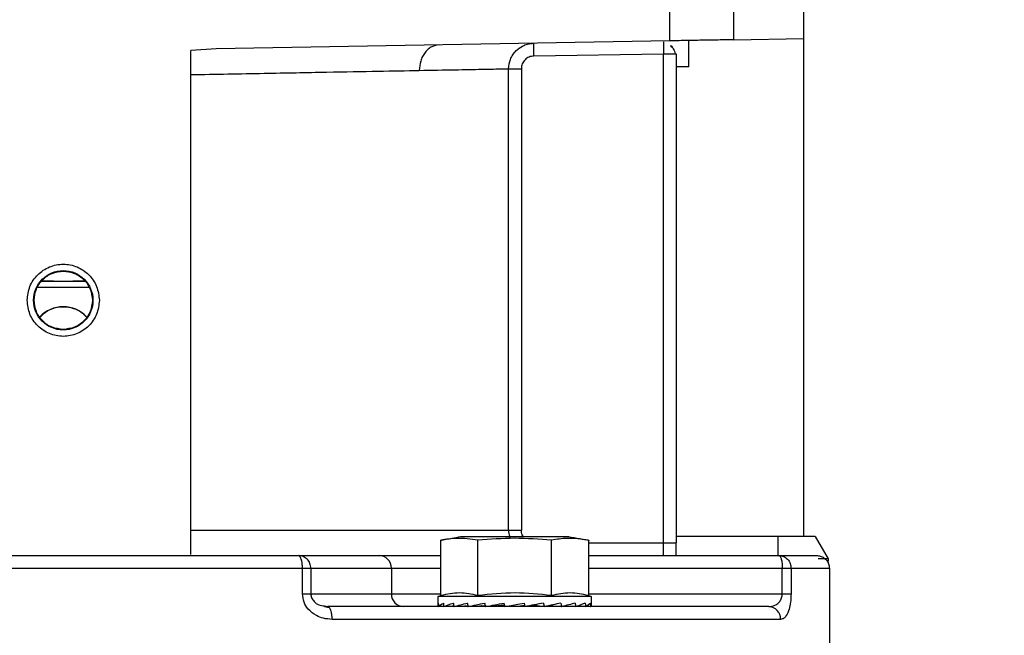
# Model space of a CAD drawing. Header units: inches. Extents: x 170 to 288, y 234 to 248.
# Tile 424 of 480: x 256.3095 to 256.4107, y 244.4929 to 244.5562. Entities that reach past the tile are written whole.
import ezdxf

# ---------------------------------------------------------------- set-up
doc = ezdxf.new("R2010")
doc.units = ezdxf.units.IN
doc.header["$LTSCALE"] = 0.25
doc.header["$MEASUREMENT"] = 0
doc.layers.add('ANNOTATIONS', color=1, linetype='Continuous')
doc.layers.add('STANDARD Z GUIDE MOTOR RH', color=7, linetype='Continuous')
doc.styles.add('ARIAL', font='arial.ttf', dxfattribs={"height": 0.09375})
doc.dimstyles.new('STANDARD$0', dxfattribs={"dimtxt": 0.09375, "dimasz": 0.09375, "dimexe": 0.03125, "dimexo": 0.046875, "dimgap": 0.09, "dimtad": 0, "dimtih": 1, "dimtoh": 1, "dimdec": 4, "dimzin": 0, "dimdsep": 46, "dimtxsty": 'ARIAL', "dimcen": 0.09, "dimadec": 0, "dimazin": 0, "dimtfac": 1, "dimtdec": 4, "dimtofl": 0, "dimtmove": 0, "dimatfit": 1, "dimfxl": 1, "dimtolj": 1, "dimtzin": 0, "dimarcsym": 0})

# ---------------------------------------------------------------- blocks, each defined once
blk = doc.blocks.new('*D47')
at = {"layer": 'ANNOTATIONS', "color": 0, "lineweight": -2, "transparency": 16777216}
for p, q in [((255.6056498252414, 244.2748611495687), (255.6056498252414, 245.4337754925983)), ((256.5118994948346, 244.7789401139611), (256.5118994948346, 245.4337754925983)), ((255.6993998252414, 245.4025254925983), (255.8056151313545, 245.4025254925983)), ((256.4181494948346, 245.4025254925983), (256.3862588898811, 245.4025254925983))]:
    blk.add_line(p, q, dxfattribs=at)
at = {"layer": 'ANNOTATIONS', "color": 0, "transparency": 16777216}
for points in [[(255.6993998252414, 245.4181504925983), (255.6993998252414, 245.3869004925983), (255.6056498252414, 245.4025254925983)], [(256.4181494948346, 245.4181504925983), (256.4181494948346, 245.3869004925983), (256.5118994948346, 245.4025254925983)]]:
    blk.add_solid(points, dxfattribs=at)
at = {"layer": 'defpoints', "color": 0, "transparency": 16777216}
for p in [(256.5118994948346, 245.4025254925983), (256.5118994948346, 244.6851901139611), (255.6056498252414, 244.1811111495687)]:
    blk.add_point(p, dxfattribs=at)
at = {"layer": 'ANNOTATIONS', "color": 0, "transparency": 16777216, "insert": (256.0959370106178, 245.4025254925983), "char_height": 0.09375, "attachment_point": 5, "style": 'ARIAL'}
blk.add_mtext('\\A1;27 1/2"', dxfattribs=at)

msp = doc.modelspace()

# ---------------------------------------------------------------- linework, layer by layer
at = {"layer": 'STANDARD Z GUIDE MOTOR RH'}
for p, q in [((256.3900982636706, 244.5030271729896), (256.3900982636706, 244.775993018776)), ((256.3763187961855, 244.5539840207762), (256.3763187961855, 244.5574891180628)), ((256.3828806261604, 244.5574891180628), (256.3828806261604, 244.5540985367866)), ((256.3763187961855, 244.5539840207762), (256.3296851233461, 244.5531699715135)), ((256.3782874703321, 244.551324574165), (256.3782874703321, 244.5540183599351)), ((256.3828806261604, 244.5540985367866), (256.3900982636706, 244.5542245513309)), ((256.3296851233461, 244.5531699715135), (256.3271063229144, 244.553008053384)), ((256.3271063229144, 244.5011793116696), (256.3271063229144, 244.553008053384)), ((256.3623566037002, 244.5524277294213), (256.3756626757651, 244.5526600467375)), ((256.3756626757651, 244.5010586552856), (256.3756626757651, 244.5526600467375)), ((256.3768760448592, 244.5526600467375), (256.3769749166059, 244.5526600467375)), ((256.3769749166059, 244.5526600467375), (256.3769749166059, 244.5023709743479)), ((256.3597549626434, 244.5036833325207), (256.3597549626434, 244.5511154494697)), ((256.3597549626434, 244.5511154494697), (256.3610628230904, 244.5511154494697)), ((256.3610628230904, 244.5511154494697), (256.3610628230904, 244.5036833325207)), ((256.3782874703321, 244.551324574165), (256.3769749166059, 244.5513016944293)), ((256.3117661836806, 244.5292740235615), (256.3149735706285, 244.5292737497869)), ((256.313983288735, 244.5292740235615), (256.3162313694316, 244.5292739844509)), ((256.3271063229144, 244.5036833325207), (256.3610628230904, 244.5036833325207)), ((256.3599135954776, 244.502860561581), (256.3597549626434, 244.5036833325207)), ((256.3528039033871, 244.4969388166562), (256.3528039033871, 244.5026312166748)), ((256.3659579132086, 244.502995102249), (256.3548032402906, 244.502995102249)), ((256.3565923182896, 244.4969388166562), (256.3565923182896, 244.5026312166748)), ((256.3641688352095, 244.4969388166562), (256.3641688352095, 244.5026312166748)), ((256.3679572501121, 244.5026312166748), (256.3679572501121, 244.4969388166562)), ((256.3679572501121, 244.5023709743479), (256.3756626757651, 244.5023709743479)), ((256.3756626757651, 244.5023709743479), (256.3769749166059, 244.5023709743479)), ((256.3912794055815, 244.5030271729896), (256.3769749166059, 244.5030271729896)), ((256.3874737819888, 244.5010586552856), (256.3874737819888, 244.5030271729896)), ((256.3912794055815, 244.5030271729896), (256.3926029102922, 244.500734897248)), ((256.3381583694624, 244.5010586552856), (256.3464366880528, 244.5010586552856)), ((256.3679572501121, 244.5010586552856), (256.3875398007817, 244.5010586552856)), ((256.3926029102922, 244.500734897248), (256.3915644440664, 244.500734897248)), ((256.3926029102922, 244.500734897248), (256.3925797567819, 244.5002927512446)), ((256.2893977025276, 244.4997463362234), (256.3385679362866, 244.4997463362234)), ((256.3385679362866, 244.4971216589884), (256.3385679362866, 244.4997463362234)), ((256.3394258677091, 244.4997463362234), (256.3394258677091, 244.4971216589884)), ((256.3394258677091, 244.4997463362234), (256.3477044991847, 244.4997463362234)), ((256.3477044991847, 244.4997463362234), (256.3477044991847, 244.4971216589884)), ((256.3477044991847, 244.4997463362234), (256.3528039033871, 244.4997463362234)), ((256.3679572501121, 244.4997463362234), (256.3878795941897, 244.4997463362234)), ((256.3878795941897, 244.4971216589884), (256.3878795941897, 244.4997463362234)), ((256.3887866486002, 244.4997463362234), (256.3887866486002, 244.4971216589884)), ((256.3887866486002, 244.4997463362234), (256.3927230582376, 244.4997463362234)), ((256.3927230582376, 244.4997463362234), (256.3927230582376, 244.4912161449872)), ((256.3385679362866, 244.4971216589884), (256.3477044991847, 244.4971216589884)), ((256.3477044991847, 244.4971216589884), (256.3528039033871, 244.4971216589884)), ((256.3679572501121, 244.4971216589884), (256.3878795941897, 244.4971216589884)), ((256.3878795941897, 244.4971216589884), (256.3887866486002, 244.4971216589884)), ((256.3525066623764, 244.4968591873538), (256.3528039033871, 244.4969388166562)), ((256.3525066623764, 244.4959938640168), (256.3525066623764, 244.4968591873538)), ((256.3682544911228, 244.4968591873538), (256.3525066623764, 244.4968591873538)), ((256.3613462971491, 244.4961636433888), (256.3614285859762, 244.4958167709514)), ((256.3679572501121, 244.4969388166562), (256.3682544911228, 244.4968591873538)), ((256.3682544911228, 244.4968591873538), (256.3682544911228, 244.4959938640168)), ((256.3408291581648, 244.495833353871), (256.3413272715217, 244.4957177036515)), ((256.3408394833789, 244.4958773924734), (256.3411583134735, 244.4958093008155)), ((256.3413275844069, 244.4957171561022), (256.3411583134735, 244.4958093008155)), ((256.3525711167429, 244.4958167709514), (256.3525767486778, 244.4958170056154)), ((256.3525767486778, 244.4958167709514), (256.3531117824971, 244.4958401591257)), ((256.353098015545, 244.4958167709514), (256.3531136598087, 244.4958175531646)), ((256.3531136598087, 244.4958167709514), (256.3541392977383, 244.4958633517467)), ((256.3541211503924, 244.4958167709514), (256.3541458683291, 244.4958182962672)), ((256.3541461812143, 244.4958167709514), (256.3555895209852, 244.4958901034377)), ((256.3555707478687, 244.4958167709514), (256.355602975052, 244.4958195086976)), ((256.3556032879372, 244.4958167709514), (256.3573620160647, 244.4959266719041)), ((256.356967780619, 244.4958951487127), (256.3570047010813, 244.4959043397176)), ((256.3569924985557, 244.4959035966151), (256.356967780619, 244.4958951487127)), ((256.3573861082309, 244.4958167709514), (256.3591238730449, 244.4959715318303)), ((256.3587343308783, 244.4958951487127), (256.3593288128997, 244.496003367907)), ((256.3591238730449, 244.4959715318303), (256.3587343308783, 244.4958951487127)), ((256.3609420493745, 244.4958951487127), (256.3613919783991, 244.4959715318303)), ((256.3624614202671, 244.4959715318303), (256.3620268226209, 244.4958951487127)), ((256.3624548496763, 244.4960004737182), (256.3624614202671, 244.4959715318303)), ((256.3624614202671, 244.4959715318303), (256.3634125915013, 244.4958167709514)), ((256.3639604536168, 244.4959224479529), (256.3651900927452, 244.4958167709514)), ((256.3646456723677, 244.4958487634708), (256.3651575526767, 244.4958167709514)), ((256.365453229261, 244.4958757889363), (256.3666149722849, 244.4958167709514)), ((256.3654998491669, 244.4958865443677), (256.3666400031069, 244.4958167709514)), ((256.3667748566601, 244.4958563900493), (256.3676471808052, 244.4958167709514)), ((256.3667889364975, 244.4958606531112), (256.3676631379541, 244.4958167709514)), ((256.3677075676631, 244.4958376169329), (256.3681844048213, 244.4958167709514)), ((256.3677094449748, 244.4958384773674), (256.368189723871, 244.4958167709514)), ((256.3864850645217, 244.4958093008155), (256.3867334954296, 244.4958492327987)), ((256.3877140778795, 244.4944969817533), (256.3416188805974, 244.4944969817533))]:
    msp.add_line(p, q, dxfattribs=at)
at = {"layer": 'STANDARD Z GUIDE MOTOR RH', "flags": 128}
for points in [[(256.3623566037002, 244.5524277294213), (256.3623522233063, 244.5526837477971), (256.3623478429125, 244.5529299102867), (256.3623437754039, 244.5531567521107), (256.3623403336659, 244.5533555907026), (256.3623375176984, 244.5535187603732), (256.3623353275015, 244.553640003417), (256.3623340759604, 244.5537147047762), (256.3623337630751, 244.5537398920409)], [(256.3166496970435, 244.5286175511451), (256.313983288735, 244.5286175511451), (256.311938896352, 244.5286175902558), (256.3112808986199, 244.5286176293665)], [(256.3129930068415, 244.5292737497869), (256.3117233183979, 244.5292737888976)], [(256.316215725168, 244.5292737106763), (256.3149735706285, 244.5292737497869)], [(256.3593732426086, 244.4958167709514), (256.3600299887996, 244.4959322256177), (256.3606892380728, 244.4960481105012), (256.3613462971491, 244.4961636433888)]]:
    msp.add_lwpolyline(points, dxfattribs=at)
at = {"layer": 'STANDARD Z GUIDE MOTOR RH'}
msp.add_circle((256.3139829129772, 244.5273053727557), 0.003051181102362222, dxfattribs=at)
for centre, radius, start, end in [((256.3139831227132, 244.5233681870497), 0.003280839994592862, 43.05197619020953, 137.1139393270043), ((256.3464138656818, 244.4997680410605), 0.001290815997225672, 359.03653644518, 88.98692480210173), ((256.3489946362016, 244.4970994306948), 0.001290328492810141, 179.0129254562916, 268.9946958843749), ((256.3864418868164, 244.4945372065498), 0.001272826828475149, 358.1889956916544, 88.05600028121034)]:
    msp.add_arc(centre, radius, start, end, dxfattribs=at)
at = {"layer": 'STANDARD Z GUIDE MOTOR RH', "extrusion": (0, 0, -1)}
for centre, major_axis, ratio, start_param, end_param in [((256.3603805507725, 244.4959938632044), (-0.007874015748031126, 0), 0.1757871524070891, 6.154890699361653, 6.406153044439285), ((256.3603805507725, 244.5002348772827), (0, 0.03319175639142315), 0.2372280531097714, 4.578884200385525, 4.589421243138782), ((256.3603805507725, 244.5002348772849), (-0.0021501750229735, 0.03318812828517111), 0.2282368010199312, 4.593670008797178, 4.604207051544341), ((256.3603805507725, 244.4959938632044), (-0.007873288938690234, -0.0007082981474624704), 0.1510418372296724, 0.4088913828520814, 0.6601537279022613), ((256.3603805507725, 244.5002348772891), (-0.004106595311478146, 0.03318134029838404), 0.2024732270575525, 4.603937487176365, 4.614474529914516), ((256.3603805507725, 244.4959938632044), (-0.007873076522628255, -0.0009937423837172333), 0.1223802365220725, 0.6725492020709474, 0.9238115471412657), ((256.3603805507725, 244.500234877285), (-0.006910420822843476, 0.03318244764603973), 0.1137473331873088, 4.602568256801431, 4.613105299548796), ((256.3603805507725, 244.4959938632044), (-0.007873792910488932, -0.001339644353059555), 0.04421959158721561, 1.188225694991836, 1.439488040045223), ((256.3603805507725, 244.5002348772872), (-0.00763236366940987, 0.03318877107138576), 0.05832561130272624, 4.592296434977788, 4.602833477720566), ((256.3603805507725, 244.4959938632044), (-0.00787379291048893, -0.001339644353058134), 0.04421959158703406, 4.335145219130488, 4.586407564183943), ((256.3603805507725, 244.5002348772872), (-0.007632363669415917, 0.03318877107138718), 0.0583256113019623, 1.707176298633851, 1.71771334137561), ((256.3603805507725, 244.4959938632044), (-0.007873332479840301, -0.001207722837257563), 0.08588791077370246, 4.078996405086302, 4.330258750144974), ((256.3603805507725, 244.5002348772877), (-0.005722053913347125, 0.0331786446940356), 0.1630291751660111, 1.721872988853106, 1.732410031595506), ((256.3603805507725, 244.4959938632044), (-0.007873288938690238, -0.000708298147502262), 0.151041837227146, 3.555810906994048, 3.807073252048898), ((256.3603805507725, 244.500234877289), (-0.004106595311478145, 0.03318134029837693), 0.2024732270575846, 1.718817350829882, 1.729354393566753), ((256.3603805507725, 244.4959938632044), (-0.007873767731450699, -0.0003688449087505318), 0.1694362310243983, 3.288361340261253, 3.539623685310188), ((256.3603805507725, 244.5002348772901), (-0.002150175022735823, 0.03318812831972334), 0.228236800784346, 1.708549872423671, 1.719086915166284), ((256.3603805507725, 244.4959938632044), (-0.007873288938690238, 0.0007082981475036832), 0.1510418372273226, 5.617704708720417, 5.649603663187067), ((256.3603805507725, 244.4959938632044), (-0.007874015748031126, 0), 0.1757871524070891, 3.141592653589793, 3.26988726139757)]:
    msp.add_ellipse(centre, major_axis=major_axis, ratio=ratio, start_param=start_param, end_param=end_param, dxfattribs=at)
at = {"layer": 'STANDARD Z GUIDE MOTOR RH', "extrusion": (0, 0, -0.9999999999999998)}
for major_axis, ratio, start_param, end_param in [((-0.00787376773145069, -0.0003688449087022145), 0.1694362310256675, 0.1414418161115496, 0.3927041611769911), ((-0.007873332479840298, -0.001207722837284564), 0.08588791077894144, 0.9320768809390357, 1.183339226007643), ((-0.00787307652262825, -0.000993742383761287), 0.1223802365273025, 3.819468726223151, 4.070731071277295), ((-0.00787307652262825, 0.000993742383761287), 0.1223802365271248, 5.354046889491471, 5.404737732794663)]:
    msp.add_ellipse((256.3603805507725, 244.4959938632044), major_axis=major_axis, ratio=ratio, start_param=start_param, end_param=end_param, dxfattribs=at)
at = {"layer": 'STANDARD Z GUIDE MOTOR RH', "extrusion": (0, 0, -0.9999999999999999)}
for centre, major_axis, ratio, start_param, end_param in [((256.3603805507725, 244.5002348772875), (-0.005722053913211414, 0.03317864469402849), 0.1630291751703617, 4.606993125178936, 4.617530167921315), ((256.3603805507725, 244.5002348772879), (-0.006910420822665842, 0.03318244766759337), 0.1137473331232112, 1.717448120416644, 1.727985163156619)]:
    msp.add_ellipse(centre, major_axis=major_axis, ratio=ratio, start_param=start_param, end_param=end_param, dxfattribs=at)
at = {"layer": 'STANDARD Z GUIDE MOTOR RH'}
for points, knots in [([(256.3597549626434, 244.5511154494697), (256.3597897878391, 244.5514452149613), (256.3598429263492, 244.5519483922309), (256.3601647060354, 244.5525531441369), (256.3605573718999, 244.5530488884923), (256.3610857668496, 244.5534328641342), (256.3617219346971, 244.5536860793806), (256.3621200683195, 244.5537210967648), (256.3623337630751, 244.5537398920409)], [0, 0, 0, 0, 0.2416307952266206, 0.3686957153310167, 0.499512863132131, 0.7063832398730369, 0.8424037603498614, 0.9999999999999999, 0.9999999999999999, 0.9999999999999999, 0.9999999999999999]), ([(256.3756836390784, 244.5538661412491), (256.3756830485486, 244.5538325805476), (256.3756817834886, 244.5537606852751), (256.3756785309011, 244.5535591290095), (256.3756736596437, 244.5532901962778), (256.3756677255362, 244.5529658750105), (256.3756644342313, 244.5527665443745), (256.3756626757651, 244.5526600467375)], [0, 0, 0, 0, 0.1532637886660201, 0.3283287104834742, 0.6101542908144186, 0.7917146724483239, 0.9999999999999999, 0.9999999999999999, 0.9999999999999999, 0.9999999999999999]), ([(256.3828806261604, 244.5540985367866), (256.3828356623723, 244.5540977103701), (256.3827671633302, 244.554096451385), (256.3823553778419, 244.5540892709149), (256.3818510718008, 244.5540807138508), (256.3811739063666, 244.5540684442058), (256.3803643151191, 244.5540544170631), (256.3795997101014, 244.5540413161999), (256.3788351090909, 244.5540280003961), (256.3780255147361, 244.5540141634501), (256.3773483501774, 244.5540018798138), (256.3768440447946, 244.5539931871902), (256.3764322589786, 244.5539860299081), (256.376363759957, 244.553984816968), (256.3763187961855, 244.5539840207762)], [0, 0, 0, 0, 0.1212618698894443, 0.1847335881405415, 0.2498943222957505, 0.3548404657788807, 0.4224418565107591, 0.4999999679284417, 0.5775582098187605, 0.6451594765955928, 0.750105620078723, 0.8152664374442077, 0.8787381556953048, 1, 1, 1, 1]), ([(256.3769749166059, 244.5539954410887), (256.3769587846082, 244.5539951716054), (256.3769251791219, 244.5539946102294), (256.3767117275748, 244.5539908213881), (256.3764502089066, 244.5539862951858), (256.3763187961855, 244.5539840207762)], [0, 0, 0, 0, 0.3147431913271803, 0.6556595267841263, 1, 1, 1, 1]), ([(256.352623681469, 244.5535703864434), (256.3523631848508, 244.5535312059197), (256.3519626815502, 244.553470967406), (256.3514842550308, 244.5531403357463), (256.3511570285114, 244.5528010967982), (256.3508946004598, 244.5523826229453), (256.3506425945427, 244.5517761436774), (256.3506036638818, 244.5512731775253), (256.3505783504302, 244.5509461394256)], [0, 0, 0, 0, 0.2399316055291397, 0.3688854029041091, 0.5004377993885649, 0.631924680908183, 0.7606704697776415, 0.9999999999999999, 0.9999999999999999, 0.9999999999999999, 0.9999999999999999]), ([(256.3764004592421, 244.5534891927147), (256.3765037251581, 244.5533938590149), (256.3767269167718, 244.5531878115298), (256.3768286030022, 244.5528313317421), (256.3768832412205, 244.552639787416)], [0, 0, 0, 0, 0.4626782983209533, 1, 1, 1, 1]), ([(256.3764051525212, 244.5534918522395), (256.3765066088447, 244.553399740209), (256.3767277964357, 244.5531989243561), (256.3768288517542, 244.5528493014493), (256.3768835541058, 244.5526600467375)], [0, 0, 0, 0, 0.4586890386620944, 1, 1, 1, 1]), ([(256.3623566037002, 244.5524277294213), (256.3621864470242, 244.5524055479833), (256.3618462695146, 244.5523612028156), (256.3614195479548, 244.5520568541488), (256.3611206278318, 244.5516263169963), (256.3610820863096, 244.551285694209), (256.3610628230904, 244.5511154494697)], [0, 0, 0, 0, 0.2502233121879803, 0.5002468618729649, 0.7502212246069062, 1, 1, 1, 1]), ([(256.3756626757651, 244.5526600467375), (256.3758355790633, 244.5526600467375), (256.3761814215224, 244.5526600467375), (256.3766009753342, 244.5526600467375), (256.3768405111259, 244.5526600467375), (256.3768757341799, 244.5526600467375), (256.3768760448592, 244.5526600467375)], [0, 0, 0, 0, 0.3323250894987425, 0.6647191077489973, 0.9970427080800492, 0.9999999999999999, 0.9999999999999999, 0.9999999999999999, 0.9999999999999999]), ([(256.3271063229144, 244.5505129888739), (256.3296531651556, 244.5505598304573), (256.3345724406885, 244.5506503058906), (256.3409926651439, 244.5507681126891), (256.3463703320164, 244.5508680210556), (256.3492149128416, 244.5509208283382), (256.3505783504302, 244.5509461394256)], [0, 0, 0, 0, 0.278646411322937, 0.5382109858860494, 0.7786596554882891, 1, 1, 1, 1]), ([(256.3505783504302, 244.5509461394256), (256.3518488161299, 244.550969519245), (256.3543672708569, 244.5510158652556), (256.3570631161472, 244.5510654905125), (256.3589753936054, 244.5511009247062), (256.3594967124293, 244.551110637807), (256.3597549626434, 244.5511154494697)], [0, 0, 0, 0, 0.2568098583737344, 0.5090763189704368, 0.7568068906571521, 1, 1, 1, 1]), ([(256.3102755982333, 244.5273053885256), (256.3103313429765, 244.527790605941), (256.3104428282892, 244.5287610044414), (256.311299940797, 244.5299951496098), (256.3125254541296, 244.5308197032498), (256.3139828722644, 244.5311092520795), (256.315440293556, 244.5308196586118), (256.3166656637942, 244.5299950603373), (256.3175231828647, 244.5287611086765), (256.3176346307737, 244.5277906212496), (256.3176903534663, 244.5273053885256)], [0, 0, 0, 0, 0.1250000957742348, 0.2499908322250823, 0.3749890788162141, 0.5000057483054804, 0.6249958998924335, 0.7499941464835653, 0.8749999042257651, 1, 1, 1, 1]), ([(256.3109902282, 244.5273053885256), (256.3110354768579, 244.5276981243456), (256.3111258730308, 244.5284827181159), (256.3118177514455, 244.5294716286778), (256.3128062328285, 244.5301632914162), (256.3135904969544, 244.5302534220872), (256.3139829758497, 244.5302985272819)], [0, 0, 0, 0, 0.2503364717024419, 0.5001133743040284, 0.7498356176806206, 1, 1, 1, 1]), ([(256.3139829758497, 244.5302985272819), (256.3143755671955, 244.530253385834), (256.3151599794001, 244.5301631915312), (256.3161484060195, 244.5294713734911), (256.3168400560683, 244.5284825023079), (256.316930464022, 244.5276980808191), (256.3169757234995, 244.5273053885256)], [0, 0, 0, 0, 0.2502386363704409, 0.4999861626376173, 0.7496861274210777, 1, 1, 1, 1]), ([(256.3176903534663, 244.5273053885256), (256.3176346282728, 244.5268201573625), (256.3175231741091, 244.5258496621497), (256.3166656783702, 244.5246156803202), (256.3154402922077, 244.5237910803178), (256.3139828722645, 244.5235014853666), (256.3125254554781, 244.5237910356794), (256.3112999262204, 244.5246155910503), (256.3104428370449, 244.5258497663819), (256.3103313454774, 244.5268201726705), (256.3102755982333, 244.5273053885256)], [0, 0, 0, 0, 0.124999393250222, 0.2500072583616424, 0.3750048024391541, 0.4999942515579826, 0.6250102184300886, 0.7500077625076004, 0.8750006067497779, 0.9999999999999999, 0.9999999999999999, 0.9999999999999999, 0.9999999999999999]), ([(256.3139829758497, 244.5243111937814), (256.3135906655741, 244.5243562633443), (256.312806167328, 244.5244463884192), (256.3118177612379, 244.525138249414), (256.3111255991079, 244.5261269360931), (256.3110353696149, 244.5269124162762), (256.3109902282, 244.5273053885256)], [0, 0, 0, 0, 0.249833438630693, 0.4995889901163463, 0.7496465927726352, 0.9999999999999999, 0.9999999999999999, 0.9999999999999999, 0.9999999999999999]), ([(256.311608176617, 244.5255751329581), (256.3117793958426, 244.525757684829), (256.3122072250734, 244.5262138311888), (256.313064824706, 244.5265630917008), (256.3140672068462, 244.5266964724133), (256.3150447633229, 244.5265235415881), (256.3158771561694, 244.5261277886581), (256.3162297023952, 244.5257159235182), (256.3163543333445, 244.525570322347)], [0, 0, 0, 0, 0.1400567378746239, 0.3499628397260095, 0.4999098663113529, 0.6964188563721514, 0.8926790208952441, 1, 1, 1, 1]), ([(256.3169757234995, 244.5273053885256), (256.3169306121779, 244.5269123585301), (256.3168404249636, 244.52612660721), (256.3161476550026, 244.5251380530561), (256.3151593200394, 244.5244462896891), (256.3143750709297, 244.524356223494), (256.3139829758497, 244.5243111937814)], [0, 0, 0, 0, 0.2503817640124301, 0.5005668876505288, 0.7503022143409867, 1, 1, 1, 1]), ([(256.3612877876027, 244.502995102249), (256.3612420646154, 244.5030552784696), (256.3610916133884, 244.5032532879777), (256.3610746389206, 244.5035068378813), (256.3610628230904, 244.5036833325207)], [0, 0, 0, 0, 0.3039057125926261, 1, 1, 1, 1]), ([(256.3527266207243, 244.5026149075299), (256.3531272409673, 244.5026967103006), (256.353842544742, 244.5028427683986), (256.3545636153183, 244.5029568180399), (256.3548808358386, 244.5030069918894)], [0, 0, 0, 0, 0.5600700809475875, 0.9999999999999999, 0.9999999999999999, 0.9999999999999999, 0.9999999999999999]), ([(256.3565923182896, 244.5026312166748), (256.3558613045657, 244.5027403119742), (256.3545975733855, 244.5029289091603), (256.3533357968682, 244.5027194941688), (256.3528039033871, 244.5026312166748)], [0, 0, 0, 0, 0.5784566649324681, 1, 1, 1, 1]), ([(256.3641688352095, 244.5026312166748), (256.3629060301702, 244.5027307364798), (256.3603805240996, 244.5029297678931), (256.3578550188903, 244.5027307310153), (256.3565923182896, 244.5026312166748)], [0, 0, 0, 0, 0.5000205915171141, 1, 1, 1, 1]), ([(256.3679572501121, 244.5026312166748), (256.3672263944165, 244.502740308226), (256.3659628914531, 244.5029289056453), (256.3647008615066, 244.5027194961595), (256.3641688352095, 244.5026312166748)], [0, 0, 0, 0, 0.5784360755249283, 0.9999999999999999, 0.9999999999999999, 0.9999999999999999, 0.9999999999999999]), ([(256.3658800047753, 244.5030069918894), (256.3662837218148, 244.5029424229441), (256.3670046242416, 244.5028271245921), (256.3677196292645, 244.502679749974), (256.3680342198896, 244.5026149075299)], [0, 0, 0, 0, 0.5600162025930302, 1, 1, 1, 1]), ([(256.3769749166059, 244.5010586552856), (256.3769749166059, 244.5012658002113), (256.3769749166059, 244.5016800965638), (256.3769749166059, 244.502140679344), (256.3769749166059, 244.5023709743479)], [0, 0, 0, 0, 0.4999921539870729, 1, 1, 1, 1]), ([(256.2898075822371, 244.5010586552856), (256.2924284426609, 244.5010586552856), (256.2976717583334, 244.5010586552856), (256.305790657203, 244.5010586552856), (256.3139830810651, 244.5010586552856), (256.3221755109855, 244.5010586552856), (256.330294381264, 244.5010586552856), (256.3355376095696, 244.5010586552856), (256.3381583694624, 244.5010586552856)], [0, 0, 0, 0, 0.1666369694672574, 0.3333753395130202, 0.5000001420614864, 0.6666313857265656, 0.8333700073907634, 1, 1, 1, 1]), ([(256.3385679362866, 244.4997463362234), (256.3385624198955, 244.4999114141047), (256.3385539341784, 244.5001653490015), (256.3385031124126, 244.5004709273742), (256.3384503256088, 244.5006811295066), (256.3383842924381, 244.5008504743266), (256.3382893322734, 244.5010141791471), (256.3382099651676, 244.501041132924), (256.3381583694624, 244.5010586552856)], [0, 0, 0, 0, 0.2394563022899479, 0.3683492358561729, 0.5000012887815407, 0.6316461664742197, 0.7605371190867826, 0.9999999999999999, 0.9999999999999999, 0.9999999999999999, 0.9999999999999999]), ([(256.3394258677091, 244.4997463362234), (256.3394068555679, 244.4999182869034), (256.3393688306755, 244.5002621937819), (256.3390757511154, 244.5006960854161), (256.3386566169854, 244.5009994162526), (256.3383244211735, 244.5010389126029), (256.3381583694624, 244.5010586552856)], [0, 0, 0, 0, 0.249978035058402, 0.4999640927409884, 0.7500515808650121, 1, 1, 1, 1]), ([(256.3464366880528, 244.5010586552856), (256.3468578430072, 244.5010586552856), (256.3477001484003, 244.5010586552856), (256.3499419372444, 244.5010586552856), (256.3518913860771, 244.5010586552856), (256.3528039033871, 244.5010586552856)], [0, 0, 0, 0, 0.3472226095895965, 0.6944414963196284, 1, 1, 1, 1]), ([(256.3875398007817, 244.5010586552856), (256.3875842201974, 244.5010389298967), (256.3876730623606, 244.5009994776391), (256.3877858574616, 244.5006960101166), (256.3878640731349, 244.5002621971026), (256.3878744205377, 244.4999182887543), (256.3878795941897, 244.4997463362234)], [0, 0, 0, 0, 0.2499966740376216, 0.500012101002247, 0.7500084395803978, 0.9999999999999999, 0.9999999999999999, 0.9999999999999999, 0.9999999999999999]), ([(256.3875398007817, 244.5010586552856), (256.3876966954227, 244.5010411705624), (256.3879379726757, 244.5010142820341), (256.3882280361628, 244.5008503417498), (256.3884280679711, 244.5006812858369), (256.3885887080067, 244.5004708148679), (256.3887443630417, 244.5001654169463), (256.3887699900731, 244.4999114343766), (256.3887866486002, 244.4997463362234)], [0, 0, 0, 0, 0.2395029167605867, 0.3683147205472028, 0.5000403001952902, 0.6316274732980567, 0.7605441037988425, 1, 1, 1, 1]), ([(256.3875398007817, 244.5010586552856), (256.3883100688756, 244.5010586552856), (256.3898510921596, 244.5010586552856), (256.3911509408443, 244.5010586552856), (256.391324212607, 244.5010586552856), (256.3914108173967, 244.5010586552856)], [0, 0, 0, 0, 0.3332725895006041, 0.6667559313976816, 1, 1, 1, 1]), ([(256.3914108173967, 244.5010586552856), (256.3915375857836, 244.5010479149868), (256.391800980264, 244.5010255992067), (256.3921708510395, 244.5008418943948), (256.3924897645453, 244.5005368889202), (256.3927032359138, 244.5001255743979), (256.3927149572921, 244.4998156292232), (256.3927205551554, 244.4996676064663)], [0, 0, 0, 0, 0.1779617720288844, 0.3697621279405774, 0.567164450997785, 0.7932875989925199, 1, 1, 1, 1]), ([(256.3385679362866, 244.4997463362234), (256.3386686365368, 244.4997463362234), (256.3388699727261, 244.4997463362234), (256.3391203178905, 244.4997463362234), (256.3393192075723, 244.4997463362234), (256.339390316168, 244.4997463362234), (256.3394258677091, 244.4997463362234)], [0, 0, 0, 0, 0.250098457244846, 0.5000371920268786, 0.7500379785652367, 1, 1, 1, 1]), ([(256.3878795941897, 244.4997463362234), (256.3879822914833, 244.4997463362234), (256.3881877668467, 244.4997463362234), (256.3884496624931, 244.4997463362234), (256.3886629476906, 244.4997463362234), (256.3887454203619, 244.4997463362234), (256.3887866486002, 244.4997463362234)], [0, 0, 0, 0, 0.2498530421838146, 0.4999026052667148, 0.750000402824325, 1, 1, 1, 1]), ([(256.3416188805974, 244.4944969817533), (256.3413153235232, 244.4945188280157), (256.3407620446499, 244.4945586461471), (256.3399027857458, 244.4948990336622), (256.339187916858, 244.4954494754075), (256.3386676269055, 244.4962550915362), (256.3386015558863, 244.4968294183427), (256.3385679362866, 244.4971216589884)], [0, 0, 0, 0, 0.2106094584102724, 0.3838677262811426, 0.6274665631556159, 0.8104399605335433, 1, 1, 1, 1]), ([(256.3394258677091, 244.4971216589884), (256.3394300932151, 244.4970528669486), (256.3394387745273, 244.4969115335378), (256.3395333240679, 244.4966253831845), (256.3397889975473, 244.4962707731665), (256.3402559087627, 244.4959474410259), (256.3406378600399, 244.4959015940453), (256.3408394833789, 244.4958773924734)], [0, 0, 0, 0, 0.08589676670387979, 0.1764751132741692, 0.3821747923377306, 0.6738642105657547, 1, 1, 1, 1]), ([(256.3565923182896, 244.4969388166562), (256.3559669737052, 244.4970739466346), (256.3547042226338, 244.4973468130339), (256.3534413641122, 244.4970756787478), (256.3528039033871, 244.4969388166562)], [0, 0, 0, 0, 0.4952239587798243, 1, 1, 1, 1]), ([(256.3641688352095, 244.4969388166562), (256.3629182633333, 244.4970739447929), (256.3603929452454, 244.4973468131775), (256.3578672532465, 244.4970756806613), (256.3565923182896, 244.4969388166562)], [0, 0, 0, 0, 0.495213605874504, 0.9999999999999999, 0.9999999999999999, 0.9999999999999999, 0.9999999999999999]), ([(256.3679572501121, 244.4969388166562), (256.3673320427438, 244.4970739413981), (256.3660694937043, 244.4973468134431), (256.3648064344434, 244.4970756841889), (256.3641688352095, 244.4969388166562)], [0, 0, 0, 0, 0.49519452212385, 1, 1, 1, 1]), ([(256.3864850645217, 244.4958093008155), (256.3867421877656, 244.4958414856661), (256.3871491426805, 244.4958924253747), (256.3875982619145, 244.4962688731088), (256.3877957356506, 244.4966255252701), (256.3878692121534, 244.4969114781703), (256.3878761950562, 244.4970528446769), (256.3878795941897, 244.4971216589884)], [0, 0, 0, 0, 0.4261682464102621, 0.6745063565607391, 0.8496880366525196, 0.9268312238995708, 1, 1, 1, 1]), ([(256.3887866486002, 244.4971216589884), (256.3887756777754, 244.4968293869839), (256.3887541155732, 244.4962549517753), (256.3885809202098, 244.4954495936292), (256.3883360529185, 244.4948988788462), (256.3880314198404, 244.4945587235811), (256.3878264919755, 244.4945188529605), (256.3877140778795, 244.4944969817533)], [0, 0, 0, 0, 0.189563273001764, 0.3725701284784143, 0.6161450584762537, 0.7894346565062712, 0.9999999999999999, 0.9999999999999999, 0.9999999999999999, 0.9999999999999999]), ([(256.3864850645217, 244.4958093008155), (256.3854390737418, 244.4958093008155), (256.3833470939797, 244.4958093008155), (256.3791993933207, 244.4958093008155), (256.3743690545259, 244.4958093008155), (256.368835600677, 244.4958093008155), (256.3626841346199, 244.4958093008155), (256.3559720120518, 244.4958093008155), (256.3488046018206, 244.4958093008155), (256.3437070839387, 244.4958093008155), (256.3411583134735, 244.4958093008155)], [0, 0, 0, 0, 0.1249997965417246, 0.2499993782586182, 0.3750003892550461, 0.5000017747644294, 0.6250024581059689, 0.7500005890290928, 0.8749997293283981, 1, 1, 1, 1]), ([(256.3416188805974, 244.4944969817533), (256.3416125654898, 244.4946620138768), (256.3416028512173, 244.4949158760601), (256.3415459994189, 244.4952217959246), (256.3414858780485, 244.4954308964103), (256.341412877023, 244.4956043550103), (256.3413558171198, 244.4956798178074), (256.3413275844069, 244.4957171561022)], [0, 0, 0, 0, 0.3148500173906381, 0.4843209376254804, 0.6574194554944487, 0.8304943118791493, 1, 1, 1, 1])]:
    msp.add_open_spline(points, degree=3, knots=knots, dxfattribs=at)

# ---------------------------------------------------------------- dimensions: what is measured, and where the dimension line sits
at = {"layer": 'ANNOTATIONS'}
dim = msp.add_linear_dim(base=(256.5118994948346, 245.4025254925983), p1=(255.6056498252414, 244.1811111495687), p2=(256.5118994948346, 244.6851901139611), text='27 1/2"', dimstyle='STANDARD$0', override={"dimexo": 0.09375}, dxfattribs=at)
dim.commit()
dim.dimension.update_dxf_attribs({"geometry": '*D47', "text_midpoint": (256.0959370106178, 245.4025254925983), "dimtype": 160})

doc.saveas('drawing.dxf')
